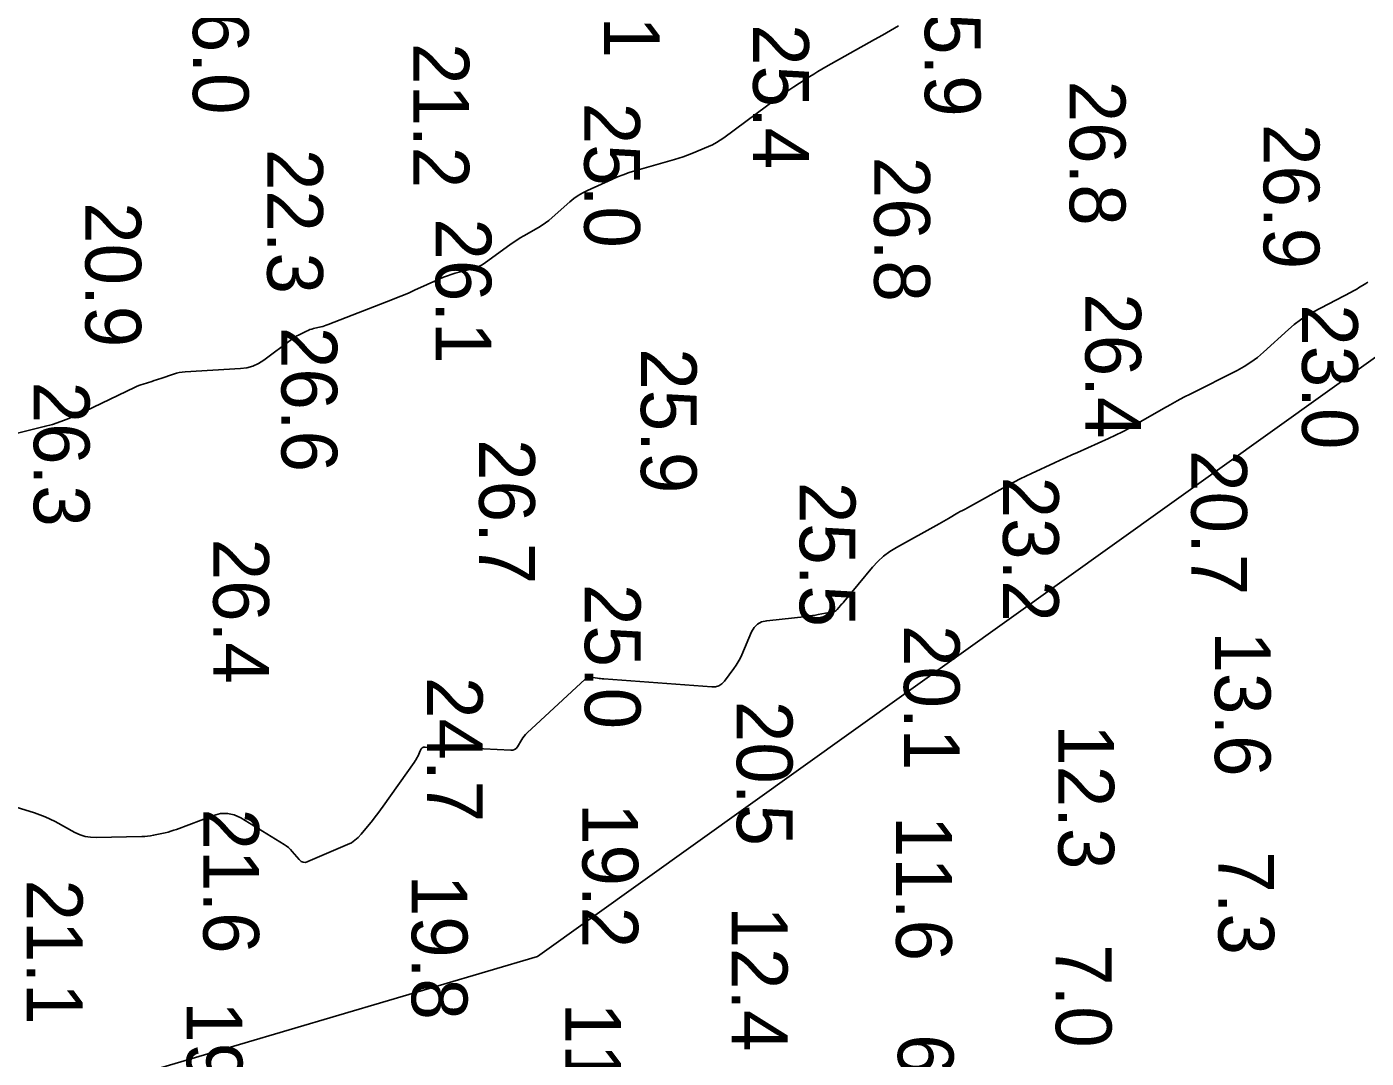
# Model space of a CAD drawing. Extents: x 1178573 to 1187098, y 693282 to 751751.
# Drawn here: x 1185208.4 to 1185508.7, y 726021.5 to 726252.7 of the extents above; entities that cross this region are included whole.
import ezdxf

# ---------------------------------------------------------------- set-up
doc = ezdxf.new("R2010")
doc.units = 0
for name, color, linetype in [('G-ANNO-PATT', 7, 'Continuous'), ('V-HYDS-MAJR', 7, 'Continuous'), ('V-HYDS-SOUN', 7, 'Continuous')]:
    doc.layers.add(name, color=color, linetype=linetype)

msp = doc.modelspace()

# ---------------------------------------------------------------- linework, layer by layer
at = {"layer": 'G-ANNO-PATT'}
for p, q in [((1185400.27, 726250.8), (1185402.06, 726251.83)), ((1185402.06, 726251.83), (1185403.85, 726252.89)), ((1185387.56, 726243.67), (1185398.47, 726249.78)), ((1185398.47, 726249.78), (1185400.27, 726250.8)), ((1185385.73, 726242.61), (1185386.64, 726243.15)), ((1185386.64, 726243.15), (1185387.56, 726243.67)), ((1185380.37, 726239.2), (1185383.93, 726241.49)), ((1185383.93, 726241.49), (1185384.83, 726242.06)), ((1185384.83, 726242.06), (1185385.73, 726242.61)), ((1185364.72, 726227.79), (1185376.88, 726236.8)), ((1185376.88, 726236.8), (1185377.74, 726237.42)), ((1185377.74, 726237.42), (1185378.6, 726238.03)), ((1185378.6, 726238.03), (1185379.48, 726238.62)), ((1185379.48, 726238.62), (1185380.37, 726239.2)), ((1185363.89, 726227.22), (1185364.72, 726227.79)), ((1185357.48, 726224.26), (1185361.22, 726225.81)), ((1185361.22, 726225.81), (1185362.14, 726226.23)), ((1185362.14, 726226.23), (1185363.03, 726226.7)), ((1185363.03, 726226.7), (1185363.89, 726227.22)), ((1185344.77, 726220.36), (1185353.66, 726222.92)), ((1185353.66, 726222.92), (1185354.63, 726223.21)), ((1185354.63, 726223.21), (1185355.59, 726223.53)), ((1185355.59, 726223.53), (1185356.54, 726223.88)), ((1185356.54, 726223.88), (1185357.48, 726224.26)), ((1185339.57, 726218.44), (1185340.84, 726219)), ((1185340.84, 726219), (1185342.13, 726219.5)), ((1185342.13, 726219.5), (1185343.44, 726219.96)), ((1185343.44, 726219.96), (1185344.77, 726220.36)), ((1185333.08, 726215.44), (1185334.15, 726215.98)), ((1185334.15, 726215.98), (1185339.57, 726218.44)), ((1185326.19, 726209.88), (1185330.17, 726213.39)), ((1185330.17, 726213.39), (1185331.09, 726214.15)), ((1185331.09, 726214.15), (1185332.06, 726214.83)), ((1185332.06, 726214.83), (1185333.08, 726215.44)), ((1185325.47, 726209.27), (1185326.19, 726209.88)), ((1185319.86, 726205.83), (1185323.14, 726207.69)), ((1185323.14, 726207.69), (1185323.95, 726208.18)), ((1185323.95, 726208.18), (1185324.72, 726208.71)), ((1185324.72, 726208.71), (1185325.47, 726209.27)), ((1185311.28, 726199.83), (1185316.7, 726203.78)), ((1185316.7, 726203.78), (1185317.47, 726204.33)), ((1185317.47, 726204.33), (1185318.25, 726204.85)), ((1185318.25, 726204.85), (1185319.05, 726205.35)), ((1185319.05, 726205.35), (1185319.86, 726205.83)), ((1185304.47, 726197.4), (1185308.02, 726198.3)), ((1185308.02, 726198.3), (1185308.89, 726198.57)), ((1185308.89, 726198.57), (1185309.73, 726198.91)), ((1185309.73, 726198.91), (1185310.52, 726199.33)), ((1185310.52, 726199.33), (1185311.28, 726199.83)), ((1185295.37, 726193.61), (1185301.03, 726196.19)), ((1185301.03, 726196.19), (1185301.87, 726196.55)), ((1185301.87, 726196.55), (1185302.72, 726196.87)), ((1185302.72, 726196.87), (1185303.59, 726197.15)), ((1185303.59, 726197.15), (1185304.47, 726197.4)), ((1185290.43, 726191.52), (1185291.67, 726192.02)), ((1185291.67, 726192.02), (1185292.91, 726192.53)), ((1185292.91, 726192.53), (1185294.14, 726193.06)), ((1185294.14, 726193.06), (1185295.37, 726193.61)), ((1185275.96, 726185.89), (1185290.43, 726191.52)), ((1185275.17, 726185.61), (1185275.57, 726185.75)), ((1185275.57, 726185.75), (1185275.96, 726185.89)), ((1185267.76, 726182.59), (1185268.14, 726182.86)), ((1185268.14, 726182.86), (1185268.53, 726183.11)), ((1185268.53, 726183.11), (1185268.94, 726183.35)), ((1185268.94, 726183.35), (1185269.35, 726183.56)), ((1185269.35, 726183.56), (1185271.13, 726184.44)), ((1185271.13, 726184.44), (1185271.51, 726184.61)), ((1185271.51, 726184.61), (1185271.91, 726184.77)), ((1185271.91, 726184.77), (1185272.3, 726184.9)), ((1185272.3, 726184.9), (1185272.71, 726185)), ((1185272.71, 726185), (1185274.36, 726185.39)), ((1185274.36, 726185.39), (1185274.76, 726185.5)), ((1185274.76, 726185.5), (1185275.17, 726185.61)), ((1185261.55, 726177.96), (1185267.76, 726182.59)), ((1185259.08, 726176.62), (1185260.35, 726177.19)), ((1185260.35, 726177.19), (1185261.55, 726177.96)), ((1185237.98, 726173.66), (1185238.47, 726173.83)), ((1185238.47, 726173.83), (1185241.31, 726174.8)), ((1185241.31, 726174.8), (1185241.95, 726174.99)), ((1185241.95, 726174.99), (1185242.61, 726175.14)), ((1185242.61, 726175.14), (1185243.27, 726175.25)), ((1185243.27, 726175.25), (1185243.93, 726175.31)), ((1185243.93, 726175.31), (1185256.33, 726176.06)), ((1185256.33, 726176.06), (1185257.74, 726176.24)), ((1185257.74, 726176.24), (1185259.08, 726176.62)), ((1185219.65, 726165.64), (1185232.58, 726171.81)), ((1185232.58, 726171.81), (1185233.05, 726172.03)), ((1185233.05, 726172.03), (1185233.53, 726172.22)), ((1185233.53, 726172.22), (1185234.01, 726172.4)), ((1185234.01, 726172.4), (1185234.51, 726172.57)), ((1185234.51, 726172.57), (1185236.49, 726173.18)), ((1185236.49, 726173.18), (1185236.99, 726173.34)), ((1185236.99, 726173.34), (1185237.48, 726173.5)), ((1185237.48, 726173.5), (1185237.98, 726173.66)), ((1185216.05, 726164.15), (1185217.87, 726164.85)), ((1185217.87, 726164.85), (1185219.65, 726165.64)), ((1185202.08, 726160.52), (1185212.32, 726163.03)), ((1185212.32, 726163.03), (1185214.2, 726163.54)), ((1185214.2, 726163.54), (1185216.05, 726164.15)), ((1184658.73, 725848.38), (1185322.95, 726044.3))]:
    msp.add_line(p, q, dxfattribs=at)
for points in [[(1185322.95, 726044.3), (1185687.91, 726305.29), (1185769.86, 726408.05)], [(1185509.05, 726195.38), (1185508.63, 726195.13), (1185506.97, 726194.12), (1185506.56, 726193.87), (1185506.14, 726193.63), (1185505.71, 726193.4), (1185505.29, 726193.17), (1185496.89, 726188.77), (1185495.38, 726187.91), (1185493.94, 726186.97), (1185492.56, 726185.93), (1185491.24, 726184.8), (1185485.7, 726179.75), (1185484.32, 726178.56), (1185482.86, 726177.48), (1185481.33, 726176.51), (1185479.73, 726175.63), (1185469.39, 726170.42), (1185467.83, 726169.62), (1185466.28, 726168.79), (1185464.75, 726167.95), (1185463.22, 726167.08), (1185457.12, 726163.55), (1185455.61, 726162.7), (1185454.07, 726161.88), (1185452.51, 726161.11), (1185450.93, 726160.38), (1185443.99, 726157.26), (1185442.7, 726156.68), (1185441.41, 726156.09), (1185440.12, 726155.5), (1185438.83, 726154.91), (1185433.68, 726152.53), (1185432.39, 726151.92), (1185431.12, 726151.3), (1185429.86, 726150.65), (1185428.61, 726149.98), (1185419.28, 726144.86), (1185418.75, 726144.57), (1185418.22, 726144.27), (1185417.7, 726143.98), (1185417.17, 726143.68), (1185415.08, 726142.47), (1185414.56, 726142.17), (1185414.03, 726141.87), (1185413.51, 726141.58), (1185412.98, 726141.28), (1185403.38, 726135.96), (1185401.88, 726135.03), (1185400.49, 726133.99), (1185399.2, 726132.81), (1185398.01, 726131.51), (1185391.59, 726123.79), (1185391.4, 726123.57), (1185391.21, 726123.35), (1185391.02, 726123.13), (1185390.83, 726122.91), (1185390.06, 726122.03), (1185389.85, 726121.84), (1185389.62, 726121.68), (1185389.37, 726121.56), (1185389.1, 726121.49), (1185385.85, 726120.89), (1185385.21, 726120.77), (1185384.57, 726120.67), (1185383.93, 726120.59), (1185383.28, 726120.51), (1185374.29, 726119.54), (1185373.16, 726119.29), (1185372.22, 726118.78), (1185371.46, 726118.03), (1185370.89, 726117.03), (1185368.69, 726111.9), (1185368.32, 726111.09), (1185367.9, 726110.32), (1185367.44, 726109.57), (1185366.94, 726108.84), (1185364.83, 726106), (1185364.26, 726105.38), (1185363.6, 726104.96), (1185362.85, 726104.74), (1185362.01, 726104.7), (1185337.8, 726106.5), (1185337.43, 726106.53), (1185337.07, 726106.57), (1185336.71, 726106.61), (1185336.34, 726106.65), (1185334.89, 726106.85), (1185334.54, 726106.86), (1185334.21, 726106.8), (1185333.91, 726106.66), (1185333.63, 726106.45), (1185320.58, 726094.37), (1185320.24, 726094.03), (1185319.93, 726093.68), (1185319.65, 726093.3), (1185319.39, 726092.9), (1185318.4, 726091.27), (1185318.12, 726090.92), (1185317.79, 726090.67), (1185317.4, 726090.53), (1185316.95, 726090.51), (1185310.84, 726090.85), (1185309.81, 726090.9), (1185308.79, 726090.94), (1185307.76, 726090.96), (1185306.74, 726090.98), (1185301.49, 726091.03), (1185301.04, 726091.03), (1185300.58, 726091.05), (1185300.13, 726091.06), (1185299.68, 726091.09), (1185297.73, 726091.2), (1185297.38, 726091.18), (1185297.08, 726091.06), (1185296.84, 726090.85), (1185296.66, 726090.54), (1185296.05, 726089.12), (1185295.89, 726088.77), (1185295.71, 726088.43), (1185295.51, 726088.1), (1185295.3, 726087.78), (1185288.33, 726077.94), (1185287.75, 726077.13), (1185287.15, 726076.33), (1185286.54, 726075.54), (1185285.92, 726074.77), (1185283.4, 726071.67), (1185282.74, 726070.95), (1185282, 726070.32), (1185281.19, 726069.78), (1185280.31, 726069.34), (1185271.44, 726065.53), (1185270.89, 726065.37), (1185270.39, 726065.4), (1185269.94, 726065.6), (1185269.52, 726065.98), (1185267.94, 726067.84), (1185267.52, 726068.29), (1185267.08, 726068.7), (1185266.6, 726069.08), (1185266.1, 726069.41), (1185256.4, 726075.32), (1185254.93, 726076.02), (1185253.42, 726076.35), (1185251.88, 726076.31), (1185250.3, 726075.89), (1185241.99, 726072.77), (1185241.36, 726072.55), (1185240.73, 726072.35), (1185240.09, 726072.17), (1185239.44, 726072.02), (1185236.83, 726071.46), (1185236.18, 726071.33), (1185235.52, 726071.24), (1185234.86, 726071.18), (1185234.2, 726071.15), (1185223.97, 726070.94), (1185222.73, 726070.99), (1185221.52, 726071.2), (1185220.36, 726071.57), (1185219.23, 726072.09), (1185214.79, 726074.51), (1185213.67, 726075.08), (1185212.52, 726075.6), (1185211.35, 726076.06), (1185210.16, 726076.46), (1185201.88, 726079.02)]]:
    msp.add_lwpolyline(points, dxfattribs=at)
at = {"layer": 'V-HYDS-MAJR'}
for points in [[(1185202.08, 726160.52), (1185212.32, 726163.03), (1185214.2, 726163.54), (1185216.05, 726164.15), (1185217.87, 726164.85), (1185219.65, 726165.64), (1185232.58, 726171.81), (1185233.05, 726172.03), (1185233.53, 726172.22), (1185234.01, 726172.4), (1185234.51, 726172.57), (1185236.49, 726173.18), (1185236.99, 726173.34), (1185237.48, 726173.5), (1185237.98, 726173.66), (1185238.47, 726173.83), (1185241.31, 726174.8), (1185241.95, 726174.99), (1185242.61, 726175.14), (1185243.27, 726175.25), (1185243.93, 726175.31), (1185256.33, 726176.06), (1185257.74, 726176.24), (1185259.08, 726176.62), (1185260.35, 726177.19), (1185261.55, 726177.96), (1185267.76, 726182.59), (1185268.14, 726182.86), (1185268.53, 726183.11), (1185268.94, 726183.35), (1185269.35, 726183.56), (1185271.13, 726184.44), (1185271.51, 726184.61), (1185271.91, 726184.77), (1185272.3, 726184.9), (1185272.71, 726185), (1185274.36, 726185.39), (1185274.76, 726185.5), (1185275.17, 726185.61), (1185275.57, 726185.75), (1185275.96, 726185.89), (1185290.43, 726191.52), (1185291.67, 726192.02), (1185292.91, 726192.53), (1185294.14, 726193.06), (1185295.37, 726193.61), (1185301.03, 726196.19), (1185301.87, 726196.55), (1185302.72, 726196.87), (1185303.59, 726197.15), (1185304.47, 726197.4), (1185308.02, 726198.3), (1185308.89, 726198.57), (1185309.73, 726198.91), (1185310.52, 726199.33), (1185311.28, 726199.83), (1185316.7, 726203.78), (1185317.47, 726204.33), (1185318.25, 726204.85), (1185319.05, 726205.35), (1185319.86, 726205.83), (1185323.14, 726207.69), (1185323.95, 726208.18), (1185324.72, 726208.71), (1185325.47, 726209.27), (1185326.19, 726209.88), (1185330.17, 726213.39), (1185331.09, 726214.15), (1185332.06, 726214.83), (1185333.08, 726215.44), (1185334.15, 726215.98), (1185339.57, 726218.44), (1185340.84, 726219), (1185342.13, 726219.5), (1185343.44, 726219.96), (1185344.77, 726220.36), (1185353.66, 726222.92), (1185354.63, 726223.21), (1185355.59, 726223.53), (1185356.54, 726223.88), (1185357.48, 726224.26), (1185361.22, 726225.81), (1185362.14, 726226.23), (1185363.03, 726226.7), (1185363.89, 726227.22), (1185364.72, 726227.79), (1185376.88, 726236.8), (1185377.74, 726237.42), (1185378.6, 726238.03), (1185379.48, 726238.62), (1185380.37, 726239.2), (1185383.93, 726241.49), (1185384.83, 726242.06), (1185385.73, 726242.61), (1185386.64, 726243.15), (1185387.56, 726243.67), (1185398.47, 726249.78), (1185400.27, 726250.8), (1185402.06, 726251.83), (1185403.85, 726252.89)], [(1185509.05, 726195.38), (1185508.63, 726195.13), (1185506.97, 726194.12), (1185506.56, 726193.87), (1185506.14, 726193.63), (1185505.71, 726193.4), (1185505.29, 726193.17), (1185496.89, 726188.77), (1185495.38, 726187.91), (1185493.94, 726186.97), (1185492.56, 726185.93), (1185491.24, 726184.8), (1185485.7, 726179.75), (1185484.32, 726178.56), (1185482.86, 726177.48), (1185481.33, 726176.51), (1185479.73, 726175.63), (1185469.39, 726170.42), (1185467.83, 726169.62), (1185466.28, 726168.79), (1185464.75, 726167.95), (1185463.22, 726167.08), (1185457.12, 726163.55), (1185455.61, 726162.7), (1185454.07, 726161.88), (1185452.51, 726161.11), (1185450.93, 726160.38), (1185443.99, 726157.26), (1185442.7, 726156.68), (1185441.41, 726156.09), (1185440.12, 726155.5), (1185438.83, 726154.91), (1185433.68, 726152.53), (1185432.39, 726151.92), (1185431.12, 726151.3), (1185429.86, 726150.65), (1185428.61, 726149.98), (1185419.28, 726144.86), (1185418.75, 726144.57), (1185418.22, 726144.27), (1185417.7, 726143.98), (1185417.17, 726143.68), (1185415.08, 726142.47), (1185414.56, 726142.17), (1185414.03, 726141.87), (1185413.51, 726141.58), (1185412.98, 726141.28), (1185403.38, 726135.96), (1185401.88, 726135.03), (1185400.49, 726133.99), (1185399.2, 726132.81), (1185398.01, 726131.51), (1185391.59, 726123.79), (1185391.4, 726123.57), (1185391.21, 726123.35), (1185391.02, 726123.13), (1185390.83, 726122.91), (1185390.06, 726122.03), (1185389.85, 726121.84), (1185389.62, 726121.68), (1185389.37, 726121.56), (1185389.1, 726121.49), (1185385.85, 726120.89), (1185385.21, 726120.77), (1185384.57, 726120.67), (1185383.93, 726120.59), (1185383.28, 726120.51), (1185374.29, 726119.54), (1185373.16, 726119.29), (1185372.22, 726118.78), (1185371.46, 726118.03), (1185370.89, 726117.03), (1185368.69, 726111.9), (1185368.32, 726111.09), (1185367.9, 726110.32), (1185367.44, 726109.57), (1185366.94, 726108.84), (1185364.83, 726106), (1185364.26, 726105.38), (1185363.6, 726104.96), (1185362.85, 726104.74), (1185362.01, 726104.7), (1185337.8, 726106.5), (1185337.43, 726106.53), (1185337.07, 726106.57), (1185336.71, 726106.61), (1185336.34, 726106.65), (1185334.89, 726106.85), (1185334.54, 726106.86), (1185334.21, 726106.8), (1185333.91, 726106.66), (1185333.63, 726106.45), (1185320.58, 726094.37), (1185320.24, 726094.03), (1185319.93, 726093.68), (1185319.65, 726093.3), (1185319.39, 726092.9), (1185318.4, 726091.27), (1185318.12, 726090.92), (1185317.79, 726090.67), (1185317.4, 726090.53), (1185316.95, 726090.51), (1185310.84, 726090.85), (1185309.81, 726090.9), (1185308.79, 726090.94), (1185307.76, 726090.96), (1185306.74, 726090.98), (1185301.49, 726091.03), (1185301.04, 726091.03), (1185300.58, 726091.05), (1185300.13, 726091.06), (1185299.68, 726091.09), (1185297.73, 726091.2), (1185297.38, 726091.18), (1185297.08, 726091.06), (1185296.84, 726090.85), (1185296.66, 726090.54), (1185296.05, 726089.12), (1185295.89, 726088.77), (1185295.71, 726088.43), (1185295.51, 726088.1), (1185295.3, 726087.78), (1185288.33, 726077.94), (1185287.75, 726077.13), (1185287.15, 726076.33), (1185286.54, 726075.54), (1185285.92, 726074.77), (1185283.4, 726071.67), (1185282.74, 726070.95), (1185282, 726070.32), (1185281.19, 726069.78), (1185280.31, 726069.34), (1185271.44, 726065.53), (1185270.89, 726065.37), (1185270.39, 726065.4), (1185269.94, 726065.6), (1185269.52, 726065.98), (1185267.94, 726067.84), (1185267.52, 726068.29), (1185267.08, 726068.7), (1185266.6, 726069.08), (1185266.1, 726069.41), (1185256.4, 726075.32), (1185254.93, 726076.02), (1185253.42, 726076.35), (1185251.88, 726076.31), (1185250.3, 726075.89), (1185241.99, 726072.77), (1185241.36, 726072.55), (1185240.73, 726072.35), (1185240.09, 726072.17), (1185239.44, 726072.02), (1185236.83, 726071.46), (1185236.18, 726071.33), (1185235.52, 726071.24), (1185234.86, 726071.18), (1185234.2, 726071.15), (1185223.97, 726070.94), (1185222.73, 726070.99), (1185221.52, 726071.2), (1185220.36, 726071.57), (1185219.23, 726072.09), (1185214.79, 726074.51), (1185213.67, 726075.08), (1185212.52, 726075.6), (1185211.35, 726076.06), (1185210.16, 726076.46), (1185201.88, 726079.02)]]:
    msp.add_lwpolyline(points, dxfattribs=at)

# ---------------------------------------------------------------- texts
at = {"layer": 'V-HYDS-SOUN'}
for s, p in [('20.1 ', (1185337.83, 726278.18)), ('16.0 ', (1185245.66, 726265.53)), ('25.9 ', (1185409.74, 726265.03)), ('25.4 ', (1185371.25, 726253.26)), ('21.2 ', (1185295.09, 726249.01)), ('26.8 ', (1185442.22, 726240.59)), ('25.0 ', (1185333.39, 726235.64)), ('26.9 ', (1185485.69, 726230.87)), ('22.3 ', (1185262.32, 726225.3)), ('26.8 ', (1185398.39, 726223.53)), ('20.9 ', (1185221.55, 726213.36)), ('26.1 ', (1185300.06, 726209.71)), ('26.4 ', (1185445.72, 726192.93)), ('23.0 ', (1185494.31, 726190.46)), ('26.6 ', (1185265.51, 726185.4)), ('25.9 ', (1185346.09, 726180.61)), ('26.3 ', (1185209.99, 726173.13)), ('26.7 ', (1185309.83, 726160.24)), ('20.7 ', (1185469.47, 726157.78)), ('25.5 ', (1185381.69, 726150.67)), ('23.2 ', (1185427.27, 726151.84)), ('26.4 ', (1185250.22, 726137.94)), ('25.0 ', (1185333.52, 726127.77)), ('20.1 ', (1185405.05, 726118.56)), ('13.6 ', (1185474.76, 726117.13)), ('24.7 ', (1185298.12, 726106.92)), ('20.5 ', (1185367.58, 726101.59)), ('12.3 ', (1185439.68, 726096.33)), ('21.6 ', (1185247.99, 726077.46)), ('19.2 ', (1185332.98, 726078.67)), ('11.6 ', (1185403.3, 726075.79)), ('7.3', (1185475.55, 726067.86)), ('21.1 ', (1185208.43, 726061.54)), ('19.8 ', (1185294.71, 726062.6)), ('12.4 ', (1185366.46, 726055.49)), ('7.0', (1185439.1, 726047.06)), ('19.8 ', (1185244.26, 726034.25)), ('11.3 ', (1185329.12, 726033.96)), ('6.5', (1185403.7, 726026.86))]:
    msp.add_text(s, height=12.5, rotation=270, dxfattribs=at).set_placement(p)

doc.saveas('drawing.dxf')
